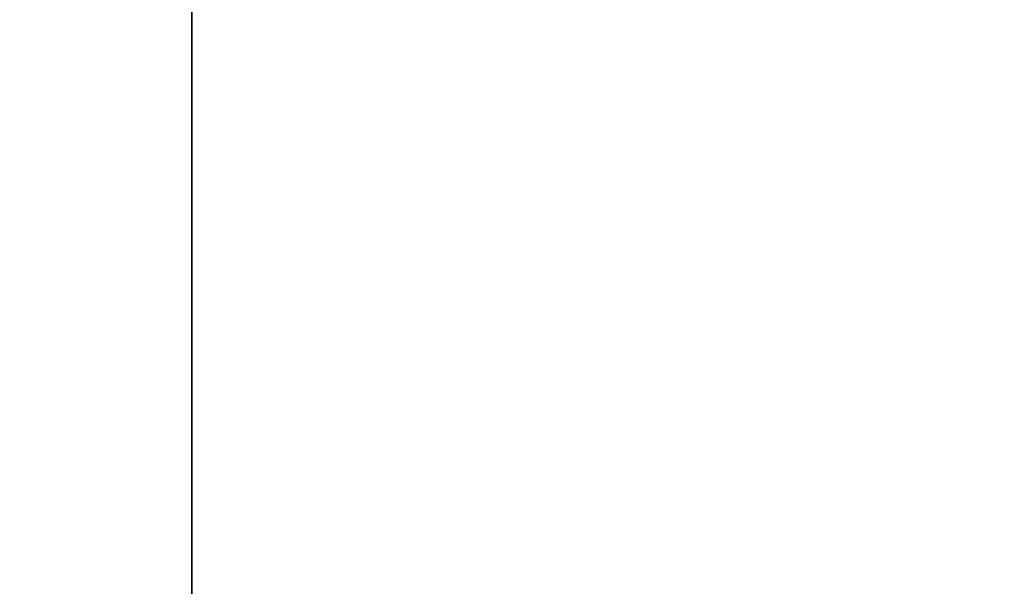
# Model space of a CAD drawing. Extents: x 0 to 80, y 0 to 80.
# Tile 323 of 656: x 8.806054 to 8.807742, y 35.420339 to 35.42131. Entities that reach past the tile are written whole.
import ezdxf

# ---------------------------------------------------------------- set-up
doc = ezdxf.new("R2010")
doc.units = 0
doc.header["$LTSCALE"] = 25.4
doc.layers.get('0').update_dxf_attribs({"color": 13, "linetype": 'CONTINUOUS'})

# ---------------------------------------------------------------- blocks, each defined once
blk = doc.blocks.new('ORBIT-I-KINKIET-20-7806-78')
at = {"color": 7}
blk.add_line((25.2029629, 35.7683601, 344.5432434), (25.2029629, 35.64608, 344.5432434), dxfattribs=at)
blk.add_line((25.2029629, 35.7683601, 344.5432434), (25.2029629, 35.64608, 344.5432434), dxfattribs=at)
mesh = blk.add_polyface(dxfattribs=at)
corners = [(25.4827461, 35.64608, 303.7221375), (24.774519, 35.7683601, 304.1225586), (25.4827461, 35.7683601, 303.7221375)]
mesh.append_faces([[corners[k] for k in face] for face in [(0, 1, 2)]], dxfattribs={"color": 7})
mesh = blk.add_polyface(dxfattribs=at)
corners = [(25.4827461, 35.64608, 303.7221375), (24.774519, 35.64608, 304.1225586), (24.774519, 35.7683601, 304.1225586)]
mesh.append_faces([[corners[k] for k in face] for face in [(0, 1, 2)]], dxfattribs={"color": 7})
mesh = blk.add_polyface(dxfattribs=at)
corners = [(25.1196709, 35.7683601, 343.6887817), (25.1196709, 35.64608, 343.6887817), (25.2029629, 35.7683601, 344.5432434)]
mesh.append_faces([[corners[k] for k in face] for face in [(0, 1, 2)]], dxfattribs={"color": 7})
mesh = blk.add_polyface(dxfattribs=at)
corners = [(25.2029629, 35.7683601, 344.5432434), (25.1196709, 35.64608, 343.6887817), (25.2029629, 35.64608, 344.5432434)]
mesh.append_faces([[corners[k] for k in face] for face in [(0, 1, 2)]], dxfattribs={"color": 7})
mesh = blk.add_polyface(dxfattribs=at)
corners = [(25.9350891, 35.7683601, 344.9284973), (25.2029629, 35.64608, 344.5432434), (25.9350891, 35.64608, 344.9284973)]
mesh.append_faces([[corners[k] for k in face] for face in [(0, 1, 2)]], dxfattribs={"color": 7})
mesh = blk.add_polyface(dxfattribs=at)
corners = [(25.9350891, 35.7683601, 344.9284973), (25.2029629, 35.7683601, 344.5432434), (25.2029629, 35.64608, 344.5432434)]
mesh.append_faces([[corners[k] for k in face] for face in [(0, 1, 2)]], dxfattribs={"color": 7})

msp = doc.modelspace()

# ---------------------------------------------------------------- block references
at = {"color": 0}
msp.add_blockref('ORBIT-I-KINKIET-20-7806-78', (-16.3966141, -0.3460782, -57.5), dxfattribs=at)

doc.saveas('drawing.dxf')
